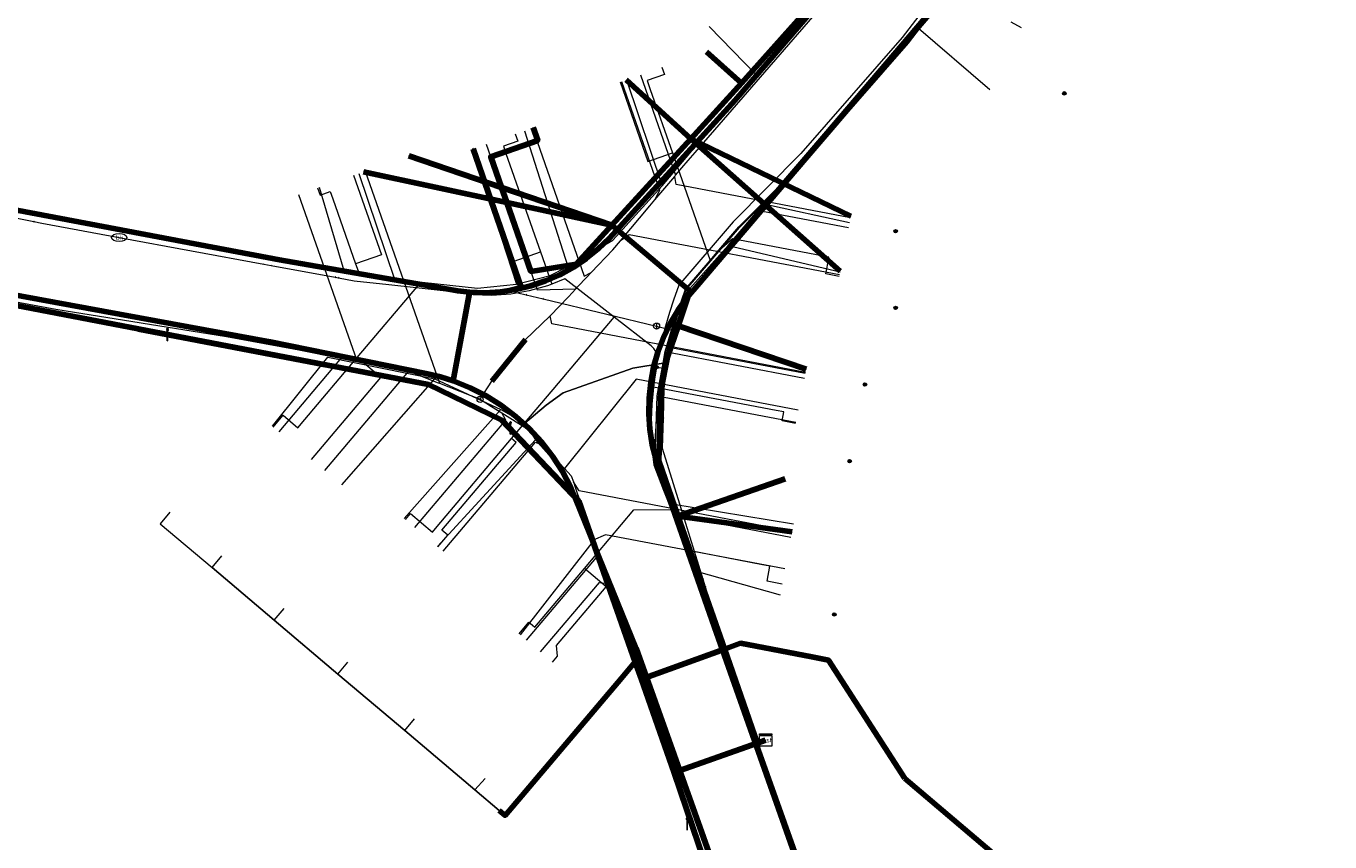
# Model space of a CAD drawing. Extents: x 152558 to 154479, y 462974 to 463683.
# Tile 241 of 638: x 153537 to 153622, y 463408 to 463461. Entities that reach past the tile are written whole.
import ezdxf
from ezdxf.enums import TextEntityAlignment as Align
from ezdxf.lldxf.tags import DXFTag

# ---------------------------------------------------------------- set-up
doc = ezdxf.new("R2010")
doc.units = 0
doc.header["$LTSCALE"] = 0.2
doc.layers.get('0').update_dxf_attribs({"linetype": 'CONTINUOUS'})
for name, color, linetype, lineweight in [('B-RO-KL-DATA_COAXIAAL_17_ZIGGO BV-G', 90, 'KL-DATA-N', 18), ('B-RO-KL-DATA_COAXIAAL_7_ZIGGO BV-G', 90, 'KL-DATA-N', 18), ('B-RO-KL-DATA_HULPSTUK_KPN BV-S', 90, 'CONTINUOUS', 25), ('B-RO-KL-DATA_HULPSTUK_REGGEFIBER OPERATOR BV-S', 90, 'CONTINUOUS', 25), ('B-RO-KL-DATA_HULPSTUK_ZIGGO BV-S', 90, 'CONTINUOUS', 25), ('B-RO-KL-DATA_KABELBED_KPN BV-G', 90, 'CONTINUOUS', 100), ('B-RO-KL-DATA_KABELBED_ZIGGO BV-G', 90, 'CONTINUOUS', 100), ('B-RO-KL-DATA_MANTELBUIS_ASBESTCEMENT_KPN BV-G', 90, 'CONTINUOUS', 100), ('B-RO-KL-DATA_REGGEFIBER OPERATOR BV-G', 90, 'KL-DATA-N', 18), ('B-RO-KL-ET_LS_400 V_STEDIN NETBEHEER BV-G', 190, 'KL-LS-N', 18), ('B-RO-KL-ET_LS_GEMEENTE AMERSFOORT-S', 190, 'CONTINUOUS', 25), ('B-RO-KL-ET_LS_HULPSTUK_STEDIN NETBEHEER BV-S', 190, 'CONTINUOUS', 25), ('B-RO-KL-GAS_LD_HULPSTUK_STEDIN NETBEHEER BV-S', 50, 'CONTINUOUS', 25), ('B-RO-KL-GAS_LD_KOPER_22_0.1 BAR_STEDIN NETBEHEER BV-G', 50, 'KL-GAS-LD-N', 18), ('B-RO-KL-GAS_LD_KOPER_28_0.1 BAR_STEDIN NETBEHEER BV-G', 50, 'KL-GAS-LD-N', 18), ('B-RO-KL-GAS_LD_MANTELBUIS_ASBESTCEMENT_124_STEDIN NETBEHEER BV-G', 50, 'CONTINUOUS', 100), ('B-RO-KL-GAS_LD_PVC_110_0.1 BAR_STEDIN NETBEHEER BV-G', 50, 'KL-GAS-LD-N', 18), ('B-RO-KL-GAS_LD_PVC_63_0.1 BAR_STEDIN NETBEHEER BV-G', 50, 'KL-GAS-LD-N', 18), ('B-RO-KL-WATER_100_VITENS-G', 170, 'KL-WATER-N', 18), ('B-RO-KL-WATER_HULPSTUK_VITENS-S', 170, 'CONTINUOUS', 25), ('B-RO-KL-WATER_VITENS-S', 170, 'CONTINUOUS', 25)]:
    doc.layers.add(name, color=color, linetype=linetype, lineweight=lineweight)
doc.styles.add('NLCS-ISO', font='NLCS-ISO.ttf')
tags = doc.linetypes.add('KL-DATA-N', pattern='A,4,-1,[101,NLCS.SHX,S=0.5,R=0,X=0,Y=0],-1,4,-1,["D",Standard,S=1,R=0,X=-0.25,Y=-0.5],-1.5', length=12.5).pattern_tags.tags
tags[18] = DXFTag(74, 10)
tags = doc.linetypes.add('KL-GAS-LD-N', pattern='A,4,-1,[69,NLCS.SHX,S=0.5,R=0,X=0,Y=0],-1,4,-1,["L",Standard,S=1,R=0,X=0.25,Y=-0.5],-2', length=13).pattern_tags.tags
tags[18] = DXFTag(74, 10)
tags = doc.linetypes.add('KL-LS-N', pattern='A,4,-1,[103,NLCS.SHX,S=0.75,R=0,X=0,Y=0],-1,4,-1,["L",Standard,S=1,R=0,X=0,Y=-0.5],-2', length=13).pattern_tags.tags
tags[18] = DXFTag(74, 10)
doc.linetypes.add('KL-WATER-N', pattern='A,7,-0.5,[168,NLCS.SHX,S=0.75,R=0,X=0.75,Y=0],-2', length=9.5)

# ---------------------------------------------------------------- blocks, each defined once
blk = doc.blocks.new('SKL-WTB_HULP_T STUK-SO')
at = {"color": 0, "linetype": 'ByBlock', "lineweight": 18}
blk.add_circle((0, 0), 1, dxfattribs=at)
at = {"color": 0, "linetype": 'ByBlock', "lineweight": -2, "style": 'NLCS-ISO'}
blk.add_text('T', height=1, dxfattribs=at).set_placement((0, 0), align=Align.MIDDLE_CENTER)
at = {"color": 0, "linetype": 'ByBlock', "lineweight": 18, "style": 'NLCS-ISO', "flags": 1}
for tag, p in [('TYPE', (1.5, 0)), ('OMSCHRIJVING', (1.5, -3)), ('LABEL', (1.5, -1.5))]:
    blk.add_attdef(tag, p, '', height=1, dxfattribs=at)
blk = doc.blocks.new('SKL-WTB_HULP_MOF-SO')
at = {"linetype": 'ByBlock', "lineweight": 18}
h = blk.add_hatch(color=0, dxfattribs=at)
h.dxf.hatch_style = 1
h.paths.add_polyline_path([(-0.5625, 0, 1), (0.5625, 0, 1)])
at = {"color": 0, "linetype": 'ByBlock', "lineweight": 18}
blk.add_circle((0, 0), 0.5625, dxfattribs=at)
at = {"color": 0, "linetype": 'ByBlock', "lineweight": 18, "style": 'NLCS-ISO', "flags": 1}
for tag, p in [('TYPE', (1.5, 0)), ('OMSCHRIJVING', (1.5, -3)), ('LABEL', (1.5, -1.5))]:
    blk.add_attdef(tag, p, '', height=1, dxfattribs=at)
blk = doc.blocks.new('SKL-WTB_HULP_KAST-SO')
at = {"color": 0, "linetype": 'ByBlock', "lineweight": 18}
for points in [[(-2, 2), (2, 2), (2, 1.68), (-2, 1.68)], [(-2, 1.52), (2, 1.52), (2, -2), (-2, -2)]]:
    blk.add_lwpolyline(points, close=True, dxfattribs=at)
at = {"color": 0, "linetype": 'ByBlock', "lineweight": 18, "style": 'NLCS-ISO'}
blk.add_text('kast', height=1.5, dxfattribs=at).set_placement((0, 0), align=Align.MIDDLE_CENTER)
at = {"color": 0, "linetype": 'ByBlock', "lineweight": 18, "style": 'NLCS-ISO', "flags": 1}
for tag, p in [('TYPE', (2.5, 0)), ('OMSCHRIJVING', (2.5, -3)), ('LABEL', (2.5, -1.5))]:
    blk.add_attdef(tag, p, '', height=1, dxfattribs=at)
blk = doc.blocks.new('SKL-WTB_HULP_OVERIG-SO')
at = {"color": 0, "linetype": 'ByBlock', "lineweight": 18}
for points in [[(-0.14, 0.14), (0.14, -0.14)], [(0.14, 0.14), (-0.14, -0.14)]]:
    blk.add_lwpolyline(points, dxfattribs=at)
at = {"color": 0, "linetype": 'ByBlock', "lineweight": 18, "style": 'NLCS-ISO', "flags": 1}
for tag, p in [('TYPE', (1.5, 0)), ('OMSCHRIJVING', (1.5, -3)), ('LABEL', (1.5, -1.5))]:
    blk.add_attdef(tag, p, '', height=1, dxfattribs=at)
blk = doc.blocks.new('SKL-WTB_HULP_AFSLUITER-SO')
at = {"color": 0, "linetype": 'ByBlock', "lineweight": 18}
blk.add_lwpolyline([(0, 0.8), (0, -0.8)], dxfattribs=at)
blk.add_circle((0, 0), 1, dxfattribs=at)
at = {"color": 0, "linetype": 'ByBlock', "lineweight": 18, "style": 'NLCS-ISO', "flags": 1}
for tag, p in [('TYPE', (1.5, 0)), ('OMSCHRIJVING', (1.5, -3)), ('LABEL', (1.5, -1.5))]:
    blk.add_attdef(tag, p, '', height=1, dxfattribs=at)
blk = doc.blocks.new('SKL-WATER_BRANDKRAAN_BRANDPUT-SO')
at = {"color": 0, "linetype": 'ByBlock', "lineweight": 18}
blk.add_ellipse((0, 0), major_axis=(2.5, 0), ratio=0.54, dxfattribs=at)
at = {"color": 0, "linetype": 'ByBlock', "lineweight": 18, "style": 'NLCS-ISO'}
blk.add_text('bk', height=1.5, dxfattribs=at).set_placement((0.16, 0), align=Align.MIDDLE_CENTER)
blk = doc.blocks.new('SKL-ET_LS_MAST-SO')
for p, q in [((-0.05, 2.07), (0.05, 2.07)), ((-0.05, -2), (0.05, -2))]:
    blk.add_line(p, q)
for points in [[(-0.18, 1.76), (-0.22, 1.76), (-0.22, 1.84), (-0.18, 1.84), (-0.18, 1.79)], [(-0.18, 1.49), (-0.22, 1.49), (-0.22, 1.57), (-0.18, 1.57), (-0.18, 1.52)], [(-0.18, 1.79), (-0.05, 1.79)], [(-0.18, 1.76), (-0.05, 1.76)], [(-0.18, 1.52), (-0.05, 1.52)], [(-0.18, 1.49), (-0.05, 1.49)], [(-0.05, -2), (-0.05, 2.07)], [(0.05, -2), (0.05, 2.07)], [(0.18, 1.92), (0.05, 1.92)], [(0.18, 1.89), (0.05, 1.89)], [(0.18, 1.66), (0.05, 1.66)], [(0.18, 1.63), (0.05, 1.63)], [(0.18, 1.39), (0.05, 1.39)], [(0.18, 1.36), (0.05, 1.36)], [(0.18, 1.89), (0.22, 1.89), (0.22, 1.97), (0.18, 1.97), (0.18, 1.92)], [(0.18, 1.63), (0.22, 1.63), (0.22, 1.71), (0.18, 1.71), (0.18, 1.66)], [(0.18, 1.36), (0.22, 1.36), (0.22, 1.44), (0.18, 1.44), (0.18, 1.39)]]:
    blk.add_lwpolyline(points)

msp = doc.modelspace()

# ---------------------------------------------------------------- linework, layer by layer
at = {"layer": 'B-RO-KL-DATA_COAXIAAL_17_ZIGGO BV-G', "flags": 128}
for points in [[(153570.563, 463365.267), (153570.754, 463365.104), (153571.07, 463364.835), (153572.366, 463366.358), (153573.129, 463367.254), (153575.669, 463370.239), (153576.551, 463371.276), (153580.507, 463375.924), (153580.498, 463375.926), (153581.116, 463379.357), (153582.052, 463384.548), (153582.957, 463389.565), (153583.83, 463394.408), (153583.948, 463395.062), (153584.543, 463398.363), (153582.689, 463403.173), (153582.659, 463403.262), (153579.46, 463412.679), (153577.318, 463418.766), (153576.914, 463419.915), (153575.684, 463423.409), (153573.229, 463430.385), (153571.065, 463432.662), (153568.208, 463435.67), (153563.426, 463438.007), (153560.991, 463438.47), (153558.348, 463438.973), (153558.32, 463438.978), (153530.777, 463444.262), (153529.054, 463444.592), (153529.051, 463444.6), (153526.199, 463445.003), (153525.37, 463445.105), (153523.815, 463445.297), (153523.809, 463445.297), (153521.943, 463445.332), (153520.088, 463445.123), (153519.524, 463444.983), (153521.067, 463450.999), (153519.785, 463452.01), (153518.992, 463452.939), (153518.509, 463454.006), (153518.044, 463455.252), (153517.605, 463456.322), (153517.583, 463456.375), (153516.199, 463459.749), (153513.786, 463465.63), (153512.019, 463469.937), (153512.011, 463469.928), (153511.63, 463470.903), (153507.569, 463481.3), (153507.105, 463482.487), (153505.689, 463486.419), (153505.566, 463486.374), (153505.249, 463487.236), (153503.188, 463492.846), (153502.51, 463494.69), (153503.074, 463494.896), (153502.531, 463496.375), (153502.102, 463497.544)], [(153570.563, 463365.267), (153570.754, 463365.104), (153571.07, 463364.835), (153572.366, 463366.358), (153573.129, 463367.254), (153575.669, 463370.239), (153576.551, 463371.276), (153580.507, 463375.924), (153580.498, 463375.926), (153581.116, 463379.357), (153582.052, 463384.548), (153582.957, 463389.565), (153583.83, 463394.408), (153583.948, 463395.062), (153584.543, 463398.363), (153582.689, 463403.173), (153582.659, 463403.262), (153579.46, 463412.679), (153577.318, 463418.766), (153576.914, 463419.915), (153575.684, 463423.409), (153573.229, 463430.385), (153571.065, 463432.662), (153568.208, 463435.67), (153563.426, 463438.007), (153560.991, 463438.47), (153558.348, 463438.973), (153558.32, 463438.978), (153530.777, 463444.262), (153529.054, 463444.592), (153529.051, 463444.6), (153526.199, 463445.003), (153525.37, 463445.105), (153523.815, 463445.297), (153523.809, 463445.297), (153521.943, 463445.332), (153520.088, 463445.123), (153519.524, 463444.983), (153518.276, 463444.673), (153516.539, 463443.99), (153514.906, 463443.086), (153514.879, 463443.057), (153513.483, 463441.487), (153504.358, 463431.226), (153500, 463435.01), (153499.577, 463435.377), (153496.3, 463431.603)], [(153570.563, 463365.267), (153570.754, 463365.104), (153571.07, 463364.835), (153572.366, 463366.358), (153573.129, 463367.254), (153575.669, 463370.239), (153576.551, 463371.276), (153580.507, 463375.924), (153580.498, 463375.926), (153581.116, 463379.357), (153582.052, 463384.548), (153582.957, 463389.565), (153583.83, 463394.408), (153583.948, 463395.062), (153584.543, 463398.363), (153582.689, 463403.173), (153582.659, 463403.262), (153579.46, 463412.679), (153584.862, 463414.603), (153585.419, 463414.801)]]:
    msp.add_lwpolyline(points, dxfattribs=at)
at = {"layer": 'B-RO-KL-DATA_COAXIAAL_7_ZIGGO BV-G', "flags": 128}
for points in [[(153585.419, 463414.801), (153584.862, 463414.603), (153582.726, 463420.729), (153579.699, 463429.408), (153578.447, 463432.999), (153578.593, 463437.616), (153579.022, 463439.812), (153579.704, 463441.826), (153580.48, 463444.116), (153575.397, 463448.408), (153580.534, 463454.04), (153583.261, 463457.029), (153583.837, 463457.674), (153581.554, 463459.715)], [(153585.419, 463414.801), (153584.862, 463414.603), (153582.726, 463420.729), (153579.699, 463429.408), (153578.447, 463432.999), (153578.593, 463437.616), (153579.022, 463439.812), (153579.704, 463441.826), (153580.48, 463444.116), (153575.397, 463448.408), (153580.534, 463454.04), (153576.323, 463457.881)], [(153585.419, 463414.801), (153584.862, 463414.603), (153582.726, 463420.729), (153579.699, 463429.408), (153578.447, 463432.999), (153578.593, 463437.616), (153579.022, 463439.812), (153579.704, 463441.826), (153580.48, 463444.116), (153575.397, 463448.408), (153568.19, 463450.866), (153567.492, 463452.858), (153570.557, 463453.933), (153570.265, 463454.766)], [(153585.419, 463414.801), (153584.862, 463414.603), (153582.726, 463420.729), (153579.699, 463429.408), (153578.447, 463432.999), (153578.593, 463437.616), (153579.022, 463439.812), (153579.704, 463441.826), (153580.48, 463444.116), (153575.397, 463448.408), (153568.19, 463450.866), (153567.492, 463452.858), (153570.557, 463453.933), (153570.265, 463454.766)], [(153585.419, 463414.801), (153584.862, 463414.603), (153582.726, 463420.729), (153579.699, 463429.408), (153578.447, 463432.999), (153578.593, 463437.616), (153579.022, 463439.812), (153579.704, 463441.826), (153580.48, 463444.116), (153575.397, 463448.408), (153580.534, 463454.04), (153590.974, 463448.981)], [(153585.419, 463414.801), (153584.862, 463414.603), (153582.726, 463420.729), (153579.699, 463429.408), (153578.447, 463432.999), (153578.593, 463437.616), (153579.022, 463439.812), (153579.704, 463441.826), (153580.48, 463444.116), (153575.397, 463448.408), (153580.534, 463454.04), (153590.29, 463445.4)], [(153585.419, 463414.801), (153584.862, 463414.603), (153582.726, 463420.729), (153579.699, 463429.408), (153578.447, 463432.999), (153578.593, 463437.616), (153579.022, 463439.812), (153579.704, 463441.826), (153580.48, 463444.116), (153575.397, 463448.408), (153568.19, 463450.866), (153562.154, 463452.924)], [(153585.419, 463414.801), (153584.862, 463414.603), (153582.726, 463420.729), (153579.699, 463429.408), (153578.447, 463432.999), (153578.593, 463437.616), (153579.022, 463439.812), (153579.704, 463441.826), (153580.48, 463444.116), (153575.397, 463448.408), (153568.535, 463449.881), (153559.192, 463451.886)], [(153585.419, 463414.801), (153584.862, 463414.603), (153582.726, 463420.729), (153579.699, 463429.408), (153578.447, 463432.999), (153578.593, 463437.616), (153579.022, 463439.812), (153579.704, 463441.826), (153588.055, 463438.998)], [(153585.419, 463414.801), (153584.862, 463414.603), (153582.726, 463420.729), (153579.699, 463429.408), (153586.689, 463431.845)], [(153546.565, 463429.679), (153545.919, 463428.915), (153549.306, 463426.051), (153553.365, 463422.618), (153557.513, 463419.11), (153561.875, 463415.422), (153566.451, 463411.553), (153568.046, 463410.204), (153568.428, 463409.881), (153576.01, 463418.845), (153576.785, 463419.762), (153576.914, 463419.915), (153577.318, 463418.766), (153579.46, 463412.679), (153584.862, 463414.603), (153585.419, 463414.801)], [(153585.419, 463414.801), (153584.862, 463414.603), (153582.726, 463420.729), (153579.699, 463429.408), (153587.141, 463428.391)], [(153585.419, 463414.801), (153584.862, 463414.603), (153579.46, 463412.679), (153577.318, 463418.766), (153576.914, 463419.915), (153576.785, 463419.762), (153576.01, 463418.845), (153568.428, 463409.881), (153568.046, 463410.204), (153566.451, 463411.553), (153561.875, 463415.422), (153557.513, 463419.11), (153553.365, 463422.618), (153549.306, 463426.051), (153549.952, 463426.815)], [(153585.419, 463414.801), (153584.862, 463414.603), (153579.46, 463412.679), (153577.318, 463418.766), (153576.914, 463419.915), (153576.785, 463419.762), (153576.01, 463418.845), (153568.428, 463409.881), (153568.046, 463410.204), (153566.451, 463411.553), (153561.875, 463415.422), (153557.513, 463419.11), (153553.365, 463422.618), (153554.011, 463423.382)], [(153585.419, 463414.801), (153584.862, 463414.603), (153582.726, 463420.729), (153583.79, 463421.115), (153588.428, 463420.231)], [(153585.419, 463414.801), (153584.862, 463414.603), (153579.46, 463412.679), (153577.318, 463418.766), (153576.914, 463419.915), (153576.785, 463419.762), (153576.01, 463418.845), (153568.428, 463409.881), (153568.046, 463410.204), (153566.451, 463411.553), (153561.875, 463415.422), (153557.513, 463419.11), (153558.159, 463419.874)], [(153585.419, 463414.801), (153584.862, 463414.603), (153579.46, 463412.679), (153577.318, 463418.766), (153576.914, 463419.915), (153576.785, 463419.762), (153576.01, 463418.845), (153568.428, 463409.881), (153568.046, 463410.204), (153566.451, 463411.553), (153561.875, 463415.422), (153562.521, 463416.186)], [(153567.128, 463412.29), (153566.451, 463411.553), (153568.046, 463410.204), (153568.428, 463409.881), (153576.01, 463418.845), (153576.785, 463419.762), (153576.914, 463419.915), (153577.318, 463418.766), (153579.46, 463412.679), (153584.862, 463414.603), (153585.419, 463414.801)], [(153585.419, 463414.801), (153584.862, 463414.603), (153579.46, 463412.679), (153582.659, 463403.262), (153582.689, 463403.173), (153584.543, 463398.363), (153583.948, 463395.062), (153591.157, 463397.45), (153592.151, 463396.658), (153595.886, 463393.683), (153599.754, 463398.461)], [(153585.419, 463414.801), (153584.862, 463414.603), (153579.46, 463412.679), (153582.659, 463403.262), (153582.689, 463403.173), (153584.543, 463398.363), (153583.948, 463395.062), (153591.157, 463397.45), (153592.151, 463396.658), (153596.712, 463402.383)], [(153585.419, 463414.801), (153584.862, 463414.603), (153579.46, 463412.679), (153582.659, 463403.262), (153582.689, 463403.173), (153584.543, 463398.363), (153583.948, 463395.062), (153591.157, 463397.45), (153592.151, 463396.658), (153595.886, 463393.683), (153599.871, 463390.449), (153603.69, 463395.154)], [(153585.419, 463414.801), (153584.862, 463414.603), (153579.46, 463412.679), (153582.659, 463403.262), (153591.347, 463406.892)], [(153585.419, 463414.801), (153584.862, 463414.603), (153579.46, 463412.679), (153582.659, 463403.262), (153582.689, 463403.173), (153584.543, 463398.363), (153583.948, 463395.062), (153591.157, 463397.45), (153592.151, 463396.658), (153595.886, 463393.683), (153599.871, 463390.449), (153605.637, 463385.768), (153608.49, 463385.274), (153612.878, 463384.515), (153613.514, 463388.189)], [(153585.419, 463414.801), (153584.862, 463414.603), (153579.46, 463412.679), (153582.659, 463403.262), (153582.689, 463403.173), (153584.543, 463398.363), (153583.948, 463395.062), (153591.157, 463397.45), (153592.151, 463396.658), (153595.886, 463393.683), (153599.871, 463390.449), (153605.637, 463385.768), (153608.49, 463385.274), (153609.568, 463391.505)]]:
    msp.add_lwpolyline(points, dxfattribs=at)
at = {"layer": 'B-RO-KL-DATA_KABELBED_KPN BV-G', "flags": 128}
for points in [[(153566.11, 463444.025), (153567.12, 463443.993), (153568.128, 463444.052), (153569.128, 463444.199), (153570.11, 463444.435), (153571.067, 463444.757), (153571.992, 463445.163), (153572.878, 463445.65), (153573.716, 463446.213), (153574.501, 463446.849), (153575.227, 463447.552), (153583.424, 463456.556), (153598.958, 463474.589)], [(153604.51, 463471.994), (153588.024, 463452.727), (153580.972, 463444.451), (153580.309, 463443.678), (153579.715, 463442.851), (153579.195, 463441.975), (153578.752, 463441.058), (153578.39, 463440.106), (153578.112, 463439.126), (153577.92, 463438.126), (153577.814, 463437.113), (153577.797, 463436.095), (153577.867, 463435.079), (153578.025, 463434.073), (153578.269, 463433.084), (153578.598, 463432.12), (153582.222, 463421.825), (153592.098, 463393.79), (153592.213, 463393.496), (153592.35, 463393.212), (153592.507, 463392.939), (153592.684, 463392.677), (153592.88, 463392.43)], [(153568.8, 463444.159), (153569.481, 463444.339), (153566.332, 463453.382)], [(153566.11, 463444.025), (153566.109, 463444.025), (153565.339, 463444.11), (153564.576, 463444.248), (153553.704, 463446.146), (153535.868, 463449.518)], [(153512.947, 463442.383), (153513.495, 463442.881), (153514.081, 463443.332), (153514.702, 463443.735), (153515.023, 463443.925), (153516.051, 463444.477), (153517.123, 463444.94), (153518.229, 463445.311), (153519.363, 463445.587), (153520.516, 463445.767), (153520.923, 463445.812), (153521.65, 463445.863), (153522.379, 463445.852), (153523.104, 463445.781), (153534.716, 463444.153), (153553.089, 463440.778), (153563.359, 463438.707), (153564.209, 463438.499), (153565.043, 463438.236)], [(153566.109, 463444.025), (153565.043, 463438.236)], [(153566.097, 463443.964), (153565.089, 463438.487)], [(153587.575, 463390.529), (153587.575, 463390.529), (153587.521, 463390.881), (153587.441, 463391.228), (153587.335, 463391.568), (153583.279, 463403.061), (153576.983, 463420.771), (153572.702, 463431.278), (153572.158, 463432.326), (153571.524, 463433.321), (153570.804, 463434.257), (153570.004, 463435.125), (153569.13, 463435.918), (153568.19, 463436.632), (153567.19, 463437.259), (153566.138, 463437.795), (153565.043, 463438.236)]]:
    msp.add_lwpolyline(points, dxfattribs=at)
at = {"layer": 'B-RO-KL-DATA_KABELBED_ZIGGO BV-G', "flags": 128}
for points in [[(153583.837, 463457.674), (153599.892, 463475.624)], [(153583.837, 463457.674), (153581.554, 463459.715)], [(153580.534, 463454.04), (153576.323, 463457.881)], [(153580.534, 463454.04), (153583.837, 463457.674)], [(153568.19, 463450.866), (153567.492, 463452.858), (153570.557, 463453.933), (153570.265, 463454.766)], [(153575.397, 463448.408), (153580.534, 463454.04)], [(153580.534, 463454.04), (153590.974, 463448.981)], [(153580.534, 463454.04), (153590.29, 463445.4)], [(153568.19, 463450.866), (153562.154, 463452.924)], [(153568.535, 463449.881), (153559.192, 463451.886)], [(153568.535, 463449.881), (153568.19, 463450.866)], [(153575.397, 463448.408), (153568.19, 463450.866)], [(153575.397, 463448.408), (153573.07, 463445.857), (153570.111, 463445.381), (153568.535, 463449.881)], [(153575.397, 463448.408), (153568.535, 463449.881)], [(153579.704, 463441.826), (153580.48, 463444.116), (153575.397, 463448.408)], [(153519.524, 463444.983), (153520.088, 463445.123), (153521.943, 463445.332), (153523.815, 463445.297), (153529.051, 463444.6), (153558.32, 463438.978)], [(153579.699, 463429.408), (153578.447, 463432.999), (153578.593, 463437.616), (153579.022, 463439.812), (153579.704, 463441.826)], [(153579.704, 463441.826), (153588.055, 463438.998)], [(153558.32, 463438.978), (153544.507, 463441.618), (153556.58, 463439.309)], [(153556.58, 463439.309), (153558.32, 463438.978)], [(153558.32, 463438.978), (153563.426, 463438.007), (153568.208, 463435.67), (153573.229, 463430.385), (153576.914, 463419.915)], [(153579.699, 463429.408), (153586.689, 463431.845)], [(153579.699, 463429.408), (153587.141, 463428.391)], [(153582.726, 463420.729), (153579.699, 463429.408)], [(153577.318, 463418.766), (153582.726, 463420.729)], [(153582.726, 463420.729), (153583.79, 463421.115), (153588.428, 463420.231)], [(153584.862, 463414.603), (153582.726, 463420.729)], [(153576.01, 463418.845), (153576.785, 463419.762)], [(153576.785, 463419.762), (153576.914, 463419.915)], [(153576.914, 463419.915), (153577.318, 463418.766)], [(153588.428, 463420.231), (153589.514, 463420.024), (153594.506, 463412.303)], [(153568.046, 463410.204), (153568.428, 463409.881), (153576.01, 463418.845)], [(153577.318, 463418.766), (153579.46, 463412.679)], [(153579.46, 463412.679), (153584.862, 463414.603)], [(153584.862, 463414.603), (153585.419, 463414.801)], [(153579.46, 463412.679), (153582.659, 463403.262)], [(153594.506, 463412.303), (153608.411, 463400.482)]]:
    msp.add_lwpolyline(points, dxfattribs=at)
at = {"layer": 'B-RO-KL-DATA_MANTELBUIS_ASBESTCEMENT_KPN BV-G', "flags": 128}
msp.add_lwpolyline([(153566.097, 463443.964), (153565.089, 463438.487)], dxfattribs=at)
at = {"layer": 'B-RO-KL-DATA_REGGEFIBER OPERATOR BV-G', "flags": 128}
for points in [[(153602.97, 463483.112), (153603.855, 463480.574), (153584.799, 463458.197)], [(153580.309, 463444.065), (153582.985, 463447.076), (153585.311, 463449.797), (153595.239, 463461.375), (153597.337, 463463.757), (153600.093, 463467.027), (153605.046, 463472.736), (153606.336, 463474.312), (153607.892, 463476.125)], [(153595.239, 463461.375), (153597.337, 463463.757), (153600.093, 463467.027)], [(153581.743, 463461.357), (153584.799, 463458.197)], [(153585.311, 463449.797), (153595.239, 463461.375)], [(153595.239, 463461.375), (153600.052, 463457.254)], [(153576.333, 463457.885), (153578.671, 463450.964)], [(153578.671, 463450.964), (153584.799, 463458.197)], [(153569.679, 463454.555), (153572.524, 463445.707)], [(153566.29, 463453.366), (153569.168, 463444.549)], [(153558.875, 463451.775), (153561.216, 463444.866)], [(153556.298, 463450.871), (153557.905, 463445.431), (153561.216, 463444.866)], [(153572.524, 463445.707), (153575.451, 463447.409), (153578.671, 463450.964)], [(153582.985, 463447.076), (153585.311, 463449.797)], [(153585.311, 463449.797), (153590.895, 463448.564)], [(153579.778, 463442.991), (153580.309, 463444.065), (153582.985, 463447.076)], [(153582.985, 463447.076), (153590.282, 463445.355)], [(153569.168, 463444.549), (153571.371, 463445.124), (153572.524, 463445.707)], [(153561.216, 463444.866), (153566.618, 463444.284), (153569.168, 463444.549)], [(153579.778, 463442.991), (153580.309, 463444.065)], [(153579.778, 463442.991), (153579.573, 463442.577), (153578.865, 463440.159), (153578.729, 463439.392), (153576.75, 463439.067), (153572.202, 463437.452), (153571.109, 463436.661), (153569.716, 463435.471), (153570.414, 463434.385), (153572.319, 463432.242), (153574.106, 463427.669), (153575.659, 463423.09), (153577.185, 463418.899), (153581.862, 463405.711), (153584.376, 463398.349), (153584.467, 463395.145), (153583.178, 463388.728), (153582.379, 463385.299), (153581.054, 463379.62), (153580.447, 463376.174), (153579.613, 463375.173), (153568.373, 463361.692), (153559.539, 463351.532), (153554.335, 463347.531), (153551.38, 463345.96), (153547.838, 463345.94)], [(153578.865, 463440.159), (153579.573, 463442.577), (153579.778, 463442.991)], [(153578.729, 463439.392), (153578.865, 463440.159)], [(153578.865, 463440.159), (153587.946, 463438.424)], [(153553.249, 463435.274), (153556.862, 463439.784), (153563.843, 463438.382)], [(153569.716, 463435.471), (153571.109, 463436.661), (153572.202, 463437.452), (153576.75, 463439.067), (153578.729, 463439.392)], [(153578.35, 463437.272), (153578.729, 463439.392)], [(153557.766, 463431.455), (153563.843, 463438.382)], [(153563.843, 463438.382), (153568.143, 463436.364)], [(153579.306, 463430.207), (153578.218, 463433.233), (153578.35, 463437.272)], [(153578.35, 463437.272), (153587.396, 463435.544)], [(153561.846, 463429.258), (153568.143, 463436.364)], [(153568.143, 463436.364), (153569.716, 463435.471)], [(153569.716, 463435.471), (153570.414, 463434.385)], [(153564.013, 463427.425), (153570.414, 463434.385)], [(153570.414, 463434.385), (153572.319, 463432.242), (153574.106, 463427.669)], [(153579.306, 463430.207), (153580.895, 463425.832), (153586.358, 463424.287)], [(153579.306, 463430.207), (153587.242, 463428.915)], [(153569.428, 463421.66), (153574.106, 463427.669)], [(153574.106, 463427.669), (153575.659, 463423.09)], [(153575.659, 463423.09), (153577.185, 463418.899), (153581.862, 463405.711)]]:
    msp.add_lwpolyline(points, dxfattribs=at)
at = {"layer": 'B-RO-KL-ET_LS_400 V_STEDIN NETBEHEER BV-G', "flags": 128}
for points in [[(153623.621, 463373.673), (153625.431, 463382.952), (153624.977, 463383.036), (153612.127, 463384.391), (153606.523, 463385.951), (153598.441, 463392.511), (153590.648, 463399.642), (153588.277, 463404.9), (153585.013, 463414.11), (153582.419, 463421.79), (153578.165, 463432.788), (153578.187, 463433.779), (153578.232, 463434.672), (153578.302, 463435.578), (153578.401, 463436.523), (153578.531, 463437.496), (153578.682, 463438.427), (153578.904, 463439.571), (153579.069, 463440.31), (153579.288, 463441.182), (153579.529, 463442.05), (153579.795, 463442.917), (153580.234, 463444.192), (153583.708, 463448.252), (153588.123, 463452.71), (153594.747, 463460.284), (153598.525, 463465.228), (153608.673, 463476.626), (153603.874, 463481.003), (153602.804, 463483.824), (153602.355, 463485.275), (153601.881, 463486.808), (153599.488, 463494.541), (153600.169, 463497.36), (153600.286, 463497.846), (153601.438, 463502.615), (153604.733, 463514.164), (153604.734, 463514.257), (153604.684, 463514.433), (153604.574, 463514.579), (153604.42, 463514.676), (153604.331, 463514.7), (153584.19, 463519.87), (153585.066, 463523.026)], [(153578.308, 463439.137), (153578.749, 463439.059), (153578.94, 463439.969), (153579.207, 463441.071), (153579.42, 463441.854), (153579.672, 463442.695), (153580.19, 463444.219), (153581.796, 463446.095), (153582.371, 463446.767), (153583.67, 463448.285), (153584.739, 463449.364), (153584.757, 463449.382), (153585.647, 463450.281), (153588.086, 463452.744), (153588.735, 463453.487), (153594.711, 463460.32), (153596.534, 463462.705), (153597.983, 463464.602), (153598.486, 463465.26), (153598.955, 463465.787), (153601.074, 463468.167), (153604.265, 463471.751), (153604.387, 463471.888), (153605.644, 463473.299), (153606.542, 463474.307), (153608.143, 463476.106), (153609.499, 463477.629), (153611.139, 463479.628), (153612.208, 463480.931), (153613.173, 463482.107), (153613.817, 463482.892), (153617.877, 463487.842), (153619.232, 463489.494), (153619.918, 463490.33), (153620.079, 463490.562), (153620.215, 463490.756), (153620.453, 463491.217), (153620.63, 463491.704), (153620.741, 463492.21), (153620.785, 463492.726), (153620.746, 463492.886), (153620.655, 463493.116)], [(153620.248, 463491.811), (153598.1, 463465.578), (153594.324, 463460.637), (153587.72, 463453.085), (153583.302, 463448.624), (153579.75, 463444.474), (153579.413, 463443.514), (153579.151, 463442.703), (153578.89, 463441.818), (153578.628, 463440.821)], [(153602.11, 463461.265), (153601.442, 463461.639)], [(153578.649, 463458.697), (153578.815, 463458.225), (153577.682, 463457.828), (153577.881, 463457.261)], [(153575.926, 463457.742), (153577.745, 463452.552), (153579.337, 463453.109)], [(153577.881, 463457.261), (153579.337, 463453.109)], [(153578.308, 463439.137), (153578.372, 463439.538), (153578.352, 463439.839), (153578.307, 463440.005), (153578.246, 463440.15), (153578.122, 463440.348), (153577.947, 463440.532), (153575.547, 463442.395), (153572.329, 463444.893), (153571.463, 463444.554), (153571.186, 463444.446), (153570.004, 463444.114), (153568.794, 463443.901), (153567.569, 463443.81), (153566.341, 463443.842), (153562.796, 463444.514), (153562.149, 463444.636), (153562.041, 463444.656), (153558.895, 463445.252), (153557.741, 463445.471), (153557.397, 463445.536), (153553.331, 463446.306), (153552.753, 463446.416), (153537.52, 463449.301), (153536.758, 463449.445), (153532.848, 463450.186), (153532.348, 463450.281), (153531.91, 463450.364), (153529.128, 463450.891), (153527.5, 463451.199), (153527.042, 463451.221), (153526.378, 463451.287), (153526.245, 463451.3), (153525.125, 463451.502), (153524.271, 463451.73), (153523.32, 463452.065), (153522.621, 463452.371), (153521.786, 463452.807), (153521.171, 463453.184), (153520.662, 463453.536), (153520.066, 463453.999), (153519.896, 463454.148), (153519.541, 463454.46), (153519.164, 463454.826), (153518.558, 463455.493), (153518.445, 463455.623), (153510.52, 463452.018)], [(153569.089, 463454.348), (153569.254, 463453.877), (153568.311, 463453.546), (153568.476, 463453.074)], [(153566.426, 463453.415), (153569.008, 463446.054), (153570.726, 463446.657)], [(153568.476, 463453.074), (153570.726, 463446.657)], [(153579.337, 463453.109), (153581.796, 463446.095)], [(153558.533, 463451.655), (153560.353, 463446.465), (153558.676, 463445.877)], [(153556.195, 463450.835), (153556.361, 463450.363), (153557.021, 463450.595), (153557.187, 463450.123)], [(153557.187, 463450.123), (153558.676, 463445.877)], [(153590.829, 463448.222), (153584.757, 463449.382)], [(153589.424, 463445.663), (153589.546, 463446.301), (153583.262, 463447.501), (153582.386, 463446.754), (153582.371, 463446.767)], [(153570.726, 463446.657), (153571.463, 463444.554)], [(153558.676, 463445.877), (153558.895, 463445.252)], [(153590.224, 463445.052), (153589.34, 463445.221), (153589.424, 463445.663)], [(153558.78, 463439.765), (153562.796, 463444.514)], [(153571.558, 463437.677), (153575.547, 463442.395)], [(153588.001, 463438.718), (153579.244, 463440.392), (153579.069, 463440.31)], [(153555.358, 463435.718), (153558.78, 463439.765)], [(153555.806, 463433.112), (153560.326, 463438.458), (153558.78, 463439.765)], [(153578.308, 463439.137), (153578.195, 463438.496), (153578.101, 463437.834), (153577.993, 463436.723), (153577.949, 463435.701), (153577.968, 463434.456), (153578.038, 463433.47), (153578.118, 463432.77), (153578.765, 463431.097), (153579.248, 463429.849), (153579.428, 463429.382), (153579.587, 463428.972), (153580.128, 463427.573), (153580.837, 463425.739), (153581.269, 463424.623), (153582.377, 463421.758), (153582.552, 463421.24), (153582.679, 463420.865), (153584.966, 463414.094), (153587.893, 463405.836), (153588.09, 463405.278), (153588.233, 463404.875), (153589.237, 463402.648), (153589.323, 463402.458), (153590.211, 463400.488), (153590.58, 463399.67), (153590.602, 463399.621), (153590.716, 463398.813), (153590.755, 463398.535), (153590.9, 463397.851), (153590.972, 463397.515), (153591.223, 463396.632), (153591.553, 463395.68), (153591.876, 463394.925), (153591.969, 463394.707), (153592.403, 463393.852), (153592.993, 463392.865), (153593.655, 463391.926), (153594.436, 463390.981), (153594.832, 463390.574), (153595.322, 463390.072), (153595.932, 463389.526), (153596.787, 463388.853), (153597.77, 463388.188), (153598.903, 463387.551), (153599.938, 463387.072), (153601.165, 463386.621), (153602.278, 463386.309), (153603.177, 463386.123), (153604.275, 463385.969), (153605.102, 463385.907), (153605.577, 463385.895), (153606.077, 463385.895), (153606.235, 463385.898), (153606.51, 463385.903), (153607.657, 463385.584), (153612.121, 463384.341), (153613.285, 463384.218), (153624.972, 463382.986), (153625.363, 463382.914)], [(153564.043, 463427.4), (153564.689, 463428.163), (153564.307, 463428.486), (153569.151, 463434.212), (153568.845, 463434.471), (153571.558, 463437.677)], [(153586.115, 463436.304), (153578.101, 463437.834)], [(153553.306, 463435.227), (153553.951, 463435.99), (153554.906, 463435.183), (153555.358, 463435.718)], [(153587.377, 463435.452), (153586.493, 463435.621), (153586.606, 463436.21), (153586.115, 463436.304)], [(153564.002, 463428.744), (153568.845, 463434.471)], [(153573.593, 463425.994), (153576.822, 463429.813), (153579.248, 463429.849)], [(153561.921, 463429.194), (153562.244, 463429.576), (153563.679, 463428.362), (153564.002, 463428.744)], [(153587.072, 463428.025), (153579.582, 463429.455), (153579.428, 463429.382)], [(153585.205, 463426.245), (153580.509, 463427.142), (153580.147, 463427.58), (153580.128, 463427.573)], [(153570.213, 463422.305), (153570.365, 463422.176), (153573.593, 463425.994)], [(153571.522, 463419.889), (153571.845, 463420.271), (153571.786, 463420.976), (153575.014, 463424.794), (153573.593, 463425.994)], [(153586.491, 463424.983), (153585.509, 463425.17), (153585.696, 463426.152), (153585.205, 463426.245)], [(153569.338, 463421.736), (153569.983, 463422.499), (153570.213, 463422.305)]]:
    msp.add_lwpolyline(points, dxfattribs=at)
at = {"layer": 'B-RO-KL-GAS_LD_KOPER_22_0.1 BAR_STEDIN NETBEHEER BV-G', "flags": 128}
for points in [[(153577.247, 463458.205), (153579.545, 463451.651)], [(153576.021, 463457.775), (153578.506, 463450.683), (153578.198, 463450.049)], [(153570.201, 463454.738), (153573.587, 463445.08), (153574.04, 463445.299)], [(153567.181, 463453.679), (153570.511, 463444.186), (153573.033, 463444.239)], [(153559.288, 463451.92), (153564.139, 463438.087)], [(153590.955, 463448.882), (153579.59, 463451.054), (153579.488, 463451.583)], [(153554.948, 463450.397), (153558.744, 463439.575)], [(153590.242, 463445.15), (153576.51, 463447.772), (153575.945, 463447.371)], [(153553.678, 463434.912), (153557.771, 463439.753)], [(153556.656, 463432.394), (153562.139, 463438.878)], [(153562.544, 463428.668), (153568.466, 463435.67), (153568.213, 463436.146)], [(153564.376, 463427.118), (153570.4, 463434.241), (153570.875, 463434.028)], [(153587.147, 463428.42), (153573.262, 463431.07), (153572.88, 463431.652)], [(153586.678, 463425.964), (153574.972, 463428.2), (153574.175, 463427.843)], [(153569.821, 463421.327), (153574.378, 463426.717), (153574.319, 463427.419)], [(153570.738, 463420.552), (153574.574, 463425.09), (153575.163, 463425.012)]]:
    msp.add_lwpolyline(points, dxfattribs=at)
at = {"layer": 'B-RO-KL-GAS_LD_KOPER_28_0.1 BAR_STEDIN NETBEHEER BV-G', "flags": 128}
for points in [[(153588.015, 463438.791), (153571.465, 463441.953), (153571.362, 463442.482)], [(153587.546, 463436.336), (153576.968, 463438.356), (153572.292, 463432.529)]]:
    msp.add_lwpolyline(points, dxfattribs=at)
at = {"layer": 'B-RO-KL-GAS_LD_MANTELBUIS_ASBESTCEMENT_124_STEDIN NETBEHEER BV-G', "flags": 128}
msp.add_lwpolyline([(153567.563, 463438.216), (153569.755, 463440.945)], dxfattribs=at)
at = {"layer": 'B-RO-KL-GAS_LD_PVC_110_0.1 BAR_STEDIN NETBEHEER BV-G', "flags": 128}
for points in [[(153521.201, 463445.736), (153522.772, 463445.822), (153523.45, 463445.706), (153524.482, 463445.529), (153525.722, 463445.317), (153528.196, 463444.894), (153529.449, 463444.68), (153530.192, 463444.553), (153531.193, 463444.375), (153532.396, 463444.154), (153539.113, 463442.921), (153550.259, 463441.125), (153556.267, 463440.028), (153557.771, 463439.753), (153558.439, 463439.631), (153558.744, 463439.575), (153560.611, 463439.234), (153561.777, 463439.021), (153562.139, 463438.878), (153564.053, 463438.121), (153564.139, 463438.087), (153566.797, 463437.035)], [(153566.797, 463437.035), (153567.528, 463436.576), (153568.213, 463436.146), (153569.834, 463435.129), (153570.875, 463434.028), (153572.292, 463432.529), (153572.744, 463432.051), (153572.88, 463431.652), (153572.997, 463431.308), (153573.345, 463430.284), (153574.175, 463427.843), (153574.319, 463427.419), (153574.358, 463427.305), (153574.481, 463426.945), (153574.768, 463426.131), (153575.163, 463425.012), (153575.855, 463423.05), (153576.092, 463422.378), (153576.329, 463421.706), (153577.416, 463418.621), (153582.449, 463404.161), (153582.95, 463402.768), (153583.927, 463400.055), (153584.412, 463398.709), (153585.354, 463396.091), (153585.406, 463395.948)]]:
    msp.add_lwpolyline(points, dxfattribs=at)
at = {"layer": 'B-RO-KL-GAS_LD_PVC_63_0.1 BAR_STEDIN NETBEHEER BV-G', "flags": 128}
msp.add_lwpolyline([(153566.797, 463437.035), (153567.563, 463438.216), (153569.735, 463440.92), (153571.344, 463442.463), (153571.362, 463442.482), (153572.55, 463443.731), (153573.033, 463444.239), (153573.153, 463444.365), (153573.755, 463444.999), (153574.04, 463445.299), (153575.446, 463446.778), (153575.945, 463447.371), (153577.866, 463449.655), (153578.198, 463450.049), (153579.488, 463451.583), (153579.545, 463451.651), (153580.372, 463452.612), (153580.825, 463453.135), (153588.787, 463462.325), (153592.885, 463466.883), (153593.833, 463467.937), (153595.362, 463469.652), (153596.437, 463470.955), (153598.724, 463473.725), (153601.111, 463476.589), (153602.201, 463477.893), (153602.384, 463478.112), (153604.886, 463481.322), (153606.021, 463483), (153607.155, 463484.678), (153607.572, 463485.454), (153607.815, 463485.907), (153607.989, 463486.229), (153608.046, 463486.366), (153608.362, 463487.128), (153609.318, 463489.429), (153609.416, 463489.71), (153610.363, 463492.419), (153610.95, 463495.132)], dxfattribs=at)
at = {"layer": 'B-RO-KL-WATER_100_VITENS-G', "flags": 128}
for points in [[(153608.997, 463486.682), (153608.691, 463485.638), (153608.862, 463484.867), (153610.155, 463479.046), (153607.72, 463476.176), (153604.283, 463472.125), (153604.073, 463471.877), (153600.844, 463468.072), (153596.703, 463463.192), (153588.704, 463453.766), (153587.658, 463452.533), (153585.624, 463450.136), (153585.191, 463449.626), (153581.887, 463445.732), (153580.101, 463443.627), (153579.695, 463442.6), (153579.288, 463441.572)], [(153511.655, 463453.498), (153512.986, 463453.279), (153514.117, 463453.093), (153515.191, 463452.917), (153516.264, 463452.74), (153522.809, 463451.666), (153525.442, 463451.233), (153526.858, 463450.932), (153527.567, 463450.781), (153529.179, 463450.439), (153530.791, 463450.096), (153532.052, 463449.828), (153532.147, 463449.808), (153536.488, 463448.885), (153537.685, 463448.631), (153538.202, 463448.521), (153543.249, 463447.593)], [(153543.249, 463447.593), (153552.687, 463445.858), (153553.164, 463445.77), (153557.346, 463445.001), (153557.566, 463444.961), (153558.574, 463444.776), (153560.836, 463444.525), (153562.811, 463444.305), (153565.567, 463443.999), (153567.143, 463444.058), (153567.704, 463444.079), (153568.718, 463444.116), (153569.809, 463443.854), (153570.9, 463443.591), (153575.058, 463442.59), (153578.302, 463441.809)], [(153578.302, 463441.809), (153579.288, 463441.572)], [(153579.288, 463441.572), (153579.276, 463441.543), (153579.172, 463440.737), (153578.789, 463437.773), (153578.733, 463435.811), (153578.676, 463433.849), (153579.804, 463430.216), (153579.912, 463429.869), (153581.327, 463425.308), (153581.483, 463424.806), (153582.655, 463421.03), (153582.684, 463420.937), (153582.8, 463420.563), (153587.32, 463407.85), (153588.023, 463405.873), (153588.212, 463405.343), (153589.678, 463401.219), (153589.734, 463401.062), (153591.256, 463396.78), (153591.333, 463396.563), (153592.387, 463393.599)]]:
    msp.add_lwpolyline(points, dxfattribs=at)

# ---------------------------------------------------------------- block references
at = {"layer": 'B-RO-KL-DATA_HULPSTUK_KPN BV-S', "xscale": 0.2, "yscale": 0.2, "zscale": 0.2}
for name, p in [('SKL-WTB_HULP_MOF-SO', (153604.9, 463457)), ('SKL-WTB_HULP_OVERIG-SO', (153566.332, 463453.382)), ('SKL-WTB_HULP_MOF-SO', (153593.9, 463448)), ('SKL-WTB_HULP_MOF-SO', (153568.8, 463444.159)), ('SKL-WTB_HULP_OVERIG-SO', (153566.109, 463444.025)), ('SKL-WTB_HULP_OVERIG-SO', (153566.11, 463444.025)), ('SKL-WTB_HULP_OVERIG-SO', (153566.11, 463444.025)), ('SKL-WTB_HULP_OVERIG-SO', (153568.8, 463444.159)), ('SKL-WTB_HULP_MOF-SO', (153593.9, 463443)), ('SKL-WTB_HULP_OVERIG-SO', (153565.043, 463438.236)), ('SKL-WTB_HULP_OVERIG-SO', (153565.043, 463438.236)), ('SKL-WTB_HULP_OVERIG-SO', (153565.043, 463438.236)), ('SKL-WTB_HULP_MOF-SO', (153591.9, 463438)), ('SKL-WTB_HULP_MOF-SO', (153590.9, 463433)), ('SKL-WTB_HULP_MOF-SO', (153589.9, 463423))]:
    msp.add_blockref(name, p, dxfattribs=at)
at = {"layer": 'B-RO-KL-DATA_HULPSTUK_REGGEFIBER OPERATOR BV-S', "xscale": 0.2, "yscale": 0.2, "zscale": 0.2}
for p in [(153580.309, 463444.065), (153579.778, 463442.991)]:
    msp.add_blockref('SKL-WTB_HULP_OVERIG-SO', p, dxfattribs=at)
at = {"layer": 'B-RO-KL-DATA_HULPSTUK_ZIGGO BV-S', "xscale": 0.2, "yscale": 0.2, "zscale": 0.2}
msp.add_blockref('SKL-WTB_HULP_KAST-SO', (153585.419, 463414.801), dxfattribs=at)
at = {"layer": 'B-RO-KL-ET_LS_GEMEENTE AMERSFOORT-S', "xscale": 0.2, "yscale": 0.2, "zscale": 0.2}
for p in [(153546.4, 463441.253), (153568.768, 463435.154), (153580.3, 463409.329)]:
    msp.add_blockref('SKL-ET_LS_MAST-SO', p, dxfattribs=at)
at = {"layer": 'B-RO-KL-ET_LS_HULPSTUK_STEDIN NETBEHEER BV-S', "xscale": 0.2, "yscale": 0.2, "zscale": 0.2}
msp.add_blockref('SKL-WTB_HULP_MOF-SO', (153578.308, 463439.137), dxfattribs=at)
at = {"layer": 'B-RO-KL-GAS_LD_HULPSTUK_STEDIN NETBEHEER BV-S', "xscale": 0.2, "yscale": 0.2, "zscale": 0.2}
msp.add_blockref('SKL-WTB_HULP_T STUK-SO', (153566.797, 463437.035), dxfattribs=at)
at = {"layer": 'B-RO-KL-WATER_HULPSTUK_VITENS-S', "xscale": 0.2, "yscale": 0.2, "zscale": 0.2}
for name, p in [('SKL-WTB_HULP_OVERIG-SO', (153588.704, 463453.766)), ('SKL-WTB_HULP_OVERIG-SO', (153587.658, 463452.533)), ('SKL-WTB_HULP_OVERIG-SO', (153585.191, 463449.626)), ('SKL-WTB_HULP_OVERIG-SO', (153585.624, 463450.136)), ('SKL-WTB_HULP_OVERIG-SO', (153537.685, 463448.631)), ('SKL-WTB_HULP_OVERIG-SO', (153552.687, 463445.858)), ('SKL-WTB_HULP_OVERIG-SO', (153553.164, 463445.77)), ('SKL-WTB_HULP_OVERIG-SO', (153557.346, 463445.001)), ('SKL-WTB_HULP_OVERIG-SO', (153557.566, 463444.961)), ('SKL-WTB_HULP_OVERIG-SO', (153567.143, 463444.058)), ('SKL-WTB_HULP_OVERIG-SO', (153567.704, 463444.079)), ('SKL-WTB_HULP_OVERIG-SO', (153569.809, 463443.854)), ('SKL-WTB_HULP_OVERIG-SO', (153570.9, 463443.591)), ('SKL-WTB_HULP_AFSLUITER-SO', (153578.302, 463441.809)), ('SKL-WTB_HULP_OVERIG-SO', (153579.172, 463440.737)), ('SKL-WTB_HULP_OVERIG-SO', (153578.733, 463435.811)), ('SKL-WTB_HULP_OVERIG-SO', (153581.327, 463425.308)), ('SKL-WTB_HULP_OVERIG-SO', (153581.483, 463424.806)), ('SKL-WTB_HULP_OVERIG-SO', (153582.655, 463421.03)), ('SKL-WTB_HULP_OVERIG-SO', (153582.684, 463420.937))]:
    msp.add_blockref(name, p, dxfattribs=at)
at = {"layer": 'B-RO-KL-WATER_VITENS-S', "xscale": 0.2, "yscale": 0.2, "zscale": 0.2}
msp.add_blockref('SKL-WATER_BRANDKRAAN_BRANDPUT-SO', (153543.249, 463447.593), dxfattribs=at)

doc.saveas('drawing.dxf')
